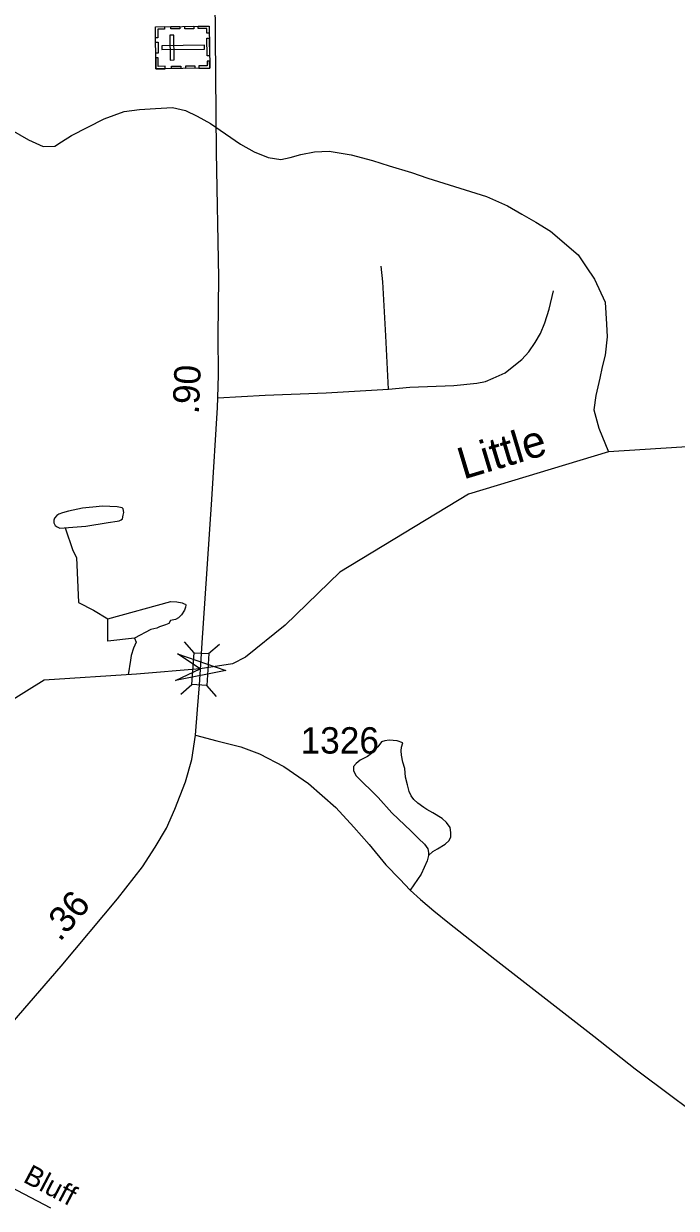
# Model space of a CAD drawing. Extents: x 2206922 to 2357709, y 510027 to 673830.
# Drawn here: x 2283597 to 2286690, y 615860 to 621475 of the extents above; entities that cross this region are included whole.
import ezdxf

# ---------------------------------------------------------------- set-up
doc = ezdxf.new("R2010")
doc.units = 0
for name, color, linetype in [('Exist Cultural Cemetery CELL', 7, 'Continuous'), ('Exist Hydrographic Creek Single Shore', 7, 'Continuous'), ('Exist Hydrographic Creek Single Shore Label', 7, 'Continuous'), ('Exist Hydrographic Misc Water Feature', 7, 'Continuous'), ('Exist Road Non-System Type 51', 7, 'Continuous'), ('Exist Road Non-System Type 51 Label', 7, 'Continuous'), ('Exist Road Primary NC Attributed', 7, 'Continuous'), ('Exist Road Primary NC Mileage Hundredths English Label', 7, 'Continuous'), ('Exist Road Primary NC Structure Standard Bridge CELL', 7, 'Continuous'), ('Exist Road Secondary Structure Standard Bridge Attributed CELL', 7, 'Continuous'), ('Exist Road Secondary Type 51 Attributed', 7, 'Continuous'), ('Exist Road Secondary Type 51 Number Label', 7, 'Continuous')]:
    doc.layers.add(name, color=color, linetype=linetype)

msp = doc.modelspace()

# ---------------------------------------------------------------- linework, layer by layer
at = {"layer": 'Exist Cultural Cemetery CELL'}
for points in [[(2284223.6, 621260.7), (2284220.8, 621459.8), (2284475.5, 621463.4), (2284478.2, 621264.3)], [(2284264.2, 621460.5), (2284264.4, 621449.1), (2284232.2, 621448.7), (2284232.8, 621408.1), (2284221.6, 621408), (2284220.9, 621459.9)], [(2284337.4, 621450.1), (2284294.1, 621449.5), (2284294, 621460.9), (2284337.3, 621461.5)], [(2284403.4, 621451), (2284360, 621450.4), (2284359.9, 621461.8), (2284403.2, 621462.4)], [(2284475.9, 621430.2), (2284464.4, 621430.1), (2284464.1, 621452.1), (2284423.7, 621451.5), (2284423.6, 621462.6), (2284475.5, 621463.4)], [(2284222.6, 621334.8), (2284221.9, 621386.6), (2284233.3, 621386.8), (2284234, 621334.9)], [(2284291.1, 621302.5), (2284309.8, 621302.7), (2284308.1, 621420.5), (2284289.5, 621420.2)], [(2284466, 621321.6), (2284464.8, 621406.4), (2284476.2, 621406.6), (2284477.4, 621321.7)], [(2284251.4, 621370.1), (2284251.7, 621351.5), (2284454.4, 621354.3), (2284454.2, 621373)], [(2284266.9, 621261.3), (2284266.8, 621272.7), (2284234.6, 621272.2), (2284234, 621312.8), (2284222.9, 621312.6), (2284223.6, 621260.7)], [(2284341.1, 621262.3), (2284297.8, 621261.7), (2284297.6, 621273.1), (2284340.9, 621273.7)], [(2284408.3, 621263.3), (2284365, 621262.7), (2284364.8, 621274.1), (2284408.1, 621274.7)], [(2284477.7, 621297.4), (2284466.2, 621297.2), (2284466.6, 621275.2), (2284426.1, 621274.6), (2284426.3, 621263.5), (2284478.2, 621264.2)]]:
    msp.add_lwpolyline(points, close=True, dxfattribs=at)
at = {"layer": 'Exist Hydrographic Creek Single Shore'}
msp.add_lwpolyline([(2288919.8, 618866.9), (2288798.9, 619067.6), (2288647.6, 619241.4), (2288392.7, 619456.6), (2288219.7, 619582.7), (2287920.4, 619666.4), (2287164.3, 619495.8), (2286368.7, 619445.2), (2285704.7, 619245.5), (2285095.7, 618875.7), (2284835.7, 618623.6), (2284647.7, 618472.3), (2284587.1, 618440.3), (2284433.9, 618417.4), (2284130.7, 618392), (2283694.3, 618362.7), (2283513.4, 618251.2)], dxfattribs=at)
at = {"layer": 'Exist Hydrographic Misc Water Feature'}
for points in [[(2283537.3, 620971.6), (2283619.1, 620924.4), (2283689.5, 620893.1), (2283743.6, 620893.9), (2283775.4, 620913.9), (2283822.9, 620944.4), (2283978.2, 621024), (2284072.1, 621059), (2284146.1, 621067.3), (2284221.8, 621072.1), (2284301.5, 621077.1), (2284363.5, 621063.3), (2284419.6, 621036.2), (2284482.2, 621000.8), (2284625.1, 620903.9), (2284689.5, 620866.6), (2284755.7, 620841.2), (2284815.8, 620831.7), (2284859.7, 620840.1), (2284909.7, 620854.5), (2284975.1, 620867.3), (2285045.3, 620870.1), (2285149.2, 620852.9), (2285249.7, 620826), (2285329.5, 620800.6), (2285435.7, 620769.6), (2285512, 620742.6), (2285664.5, 620695.8), (2285790.6, 620655.2), (2285889.3, 620612), (2285957.5, 620572.5), (2286023.8, 620533.3), (2286094.1, 620491.9), (2286225.1, 620379.3), (2286263.3, 620321.5), (2286301.9, 620263.6), (2286353.4, 620154.1), (2286359.8, 620051.1), (2286363.1, 619989.9), (2286353.4, 619903), (2286338.9, 619848.3), (2286327.7, 619795.1), (2286308.4, 619713.1), (2286298.7, 619643.8), (2286322.8, 619556.9), (2286368.7, 619445.2)], [(2283755.3, 619089.7), (2283767.4, 619083.8), (2283891.4, 619093.2), (2283997, 619110.1), (2284038.9, 619116.3), (2284049.1, 619118.5), (2284059.2, 619122.7), (2284065.1, 619128.7), (2284068.8, 619144.7), (2284071, 619158.6), (2284068.6, 619174.7), (2284062.8, 619180.5), (2284038.9, 619184.5), (2283970.6, 619187.9), (2283924.6, 619183.5), (2283906.6, 619181.3), (2283874.6, 619178.8), (2283809, 619164.4), (2283780.7, 619156.1), (2283763.1, 619149.8), (2283753.2, 619143.6), (2283743.2, 619131.7), (2283739.3, 619121.8), (2283739.5, 619109.6), (2283745.6, 619095.7), (2283755.3, 619089.7)], [(2283792.4, 619085.7), (2283828.9, 618977.8), (2283847.5, 618945.3), (2283856.8, 618731.8), (2283926.7, 618695.1), (2283995.8, 618654.3)], [(2283995.8, 618654.3), (2284293.5, 618736.3), (2284321.8, 618734.5), (2284347.5, 618730.6), (2284357.5, 618724.6), (2284363.7, 618722.9), (2284365.5, 618718.9), (2284363.9, 618708.6), (2284358.1, 618694.5), (2284344.2, 618672.7), (2284330.4, 618658.5), (2284316.3, 618650.5), (2284292.7, 618646), (2284284.7, 618632.3), (2284269, 618626), (2284240.7, 618616.6), (2284228.2, 618610.3), (2284199.9, 618604), (2284121.4, 618563.2), (2283995.8, 618547.5), (2283995.8, 618654.3)], [(2284121.4, 618563.2), (2284129.1, 618544.1), (2284117.6, 618515.8), (2284105.5, 618479.9), (2284103.6, 618457.8), (2284092.3, 618389.4)]]:
    msp.add_lwpolyline(points, dxfattribs=at)
at = {"layer": 'Exist Road Non-System Type 51'}
msp.add_line((2283725.1, 615860.4), (2283098.4, 616190.2), dxfattribs=at)
for points in [[(2285326.1, 619742.4), (2285313.6, 619994.8), (2285299.5, 620251.8), (2285291.6, 620325.4)], [(2285326.1, 619742.4), (2285426.3, 619751.8), (2285636.2, 619759.7), (2285744.3, 619771.4), (2285785, 619779.3), (2285822.6, 619794.9), (2285878.9, 619820), (2285919.7, 619852.9), (2285957.3, 619882.7), (2285991.7, 619918.8), (2286021.5, 619964.2), (2286046.5, 620006.5), (2286066.9, 620056.7), (2286087.2, 620120.9), (2286107.6, 620208.7)], [(2284516.2, 619701.8), (2284741.9, 619714.2), (2285030.1, 619725.2), (2285326.1, 619742.4)], [(2285515.6, 617531.9), (2285535.4, 617551.3), (2285558.4, 617563.8), (2285593.9, 617585.7), (2285612.7, 617603.5), (2285621, 617620.2), (2285622.1, 617642.2), (2285617.9, 617665.1), (2285601.2, 617689.2), (2285580.3, 617708), (2285536.5, 617734.1), (2285507.2, 617749.8), (2285493.7, 617759.2), (2285465.5, 617780.1), (2285445.6, 617797.8), (2285433.1, 617815.6), (2285423.7, 617836.5), (2285416.4, 617866.8), (2285407, 617903.3), (2285402.8, 617944.1), (2285394.5, 617975.4), (2285387.2, 618007.8), (2285386.1, 618028.7), (2285388.2, 618046.5), (2285394.5, 618065.8), (2285366.3, 618075.2), (2285329.7, 618078.4), (2285308.9, 618076.3), (2285292.1, 618070.5), (2285275.4, 618047.5), (2285245.2, 618015.1), (2285226.4, 618001.6), (2285191.9, 617984.8), (2285172.1, 617969.2), (2285160.6, 617953.5), (2285160.6, 617933.7), (2285172.6, 617909.6), (2285277.5, 617807.8), (2285341.7, 617734.1), (2285432.6, 617647.9), (2285468.6, 617613.4), (2285496.8, 617586.8), (2285512.5, 617563.3), (2285515.2, 617547.4), (2285515.6, 617531.9)], [(2285515.6, 617531.9), (2285509.3, 617506.9), (2285481.1, 617444.2), (2285427.9, 617368.9)]]:
    msp.add_lwpolyline(points, dxfattribs=at)
at = {"layer": 'Exist Road Primary NC Attributed'}
for points in [[(2284437.9, 618463.5), (2284442.8, 618540.4), (2284456.8, 618750.4), (2284488.2, 619219), (2284514.8, 619655.5), (2284516.2, 619701.8), (2284519.5, 619810.6), (2284517.9, 619997.1), (2284521.1, 620271.4), (2284510.1, 620865.3), (2284503.8, 621598.8), (2284497.6, 622089), (2284492.1, 622431.7), (2284485.8, 622527.3), (2284476.4, 622602.6), (2284454.5, 622688.8), (2284432.5, 622746.7), (2284404.3, 622820.4)], [(2284411.4, 618103.2), (2284420.8, 618223.8), (2284430.2, 618341.4), (2284437.9, 618463.5)], [(2283389.3, 616564.5), (2283774.6, 617008), (2284040.9, 617327.7), (2284159.3, 617478.6), (2284220.4, 617572.7), (2284273.6, 617662), (2284312.8, 617752.1), (2284362.9, 617882.2), (2284394.2, 617987.2), (2284411.4, 618103.2)]]:
    msp.add_lwpolyline(points, dxfattribs=at)
at = {"layer": 'Exist Road Primary NC Structure Standard Bridge CELL'}
for p, q in [((2284404.3, 618493.6), (2284358.8, 618545.5)), ((2284473.2, 618489.1), (2284525, 618534.6)), ((2284342.2, 618297.4), (2284394.1, 618342.9)), ((2284510, 618286.4), (2284464.5, 618338.2))]:
    msp.add_line(p, q, dxfattribs=at)
msp.add_lwpolyline([(2284394.1, 618342.9), (2284404, 618493.6), (2284474.4, 618489), (2284464.5, 618338.2)], close=True, dxfattribs=at)
at = {"layer": 'Exist Road Secondary Structure Standard Bridge Attributed CELL'}
msp.add_lwpolyline([(2284324.9, 618488.2), (2284555.5, 618408.9), (2284316.1, 618362.3), (2284433.9, 618417.4)], close=True, dxfattribs=at)
at = {"layer": 'Exist Road Secondary Type 51 Attributed'}
msp.add_lwpolyline([(2284411.4, 618103.2), (2284511.7, 618076.5), (2284626, 618046.7), (2284713.7, 618013.8), (2284829.6, 617954.3), (2284947.1, 617874.4), (2285075.5, 617760), (2285161.6, 617666.7), (2285233.7, 617585.2), (2285313.6, 617488), (2285379.3, 617420.7), (2285427.9, 617368.9), (2285478, 617323.5), (2285540.6, 617270.2), (2285615.5, 617209.6), (2285830.6, 617041.4), (2286299.4, 616676.8), (2286495.7, 616522.1), (2286671.1, 616390.5), (2286739, 616340.3)], dxfattribs=at)

# ---------------------------------------------------------------- texts
at = {"layer": 'Exist Hydrographic Creek Single Shore Label'}
msp.add_text('Little', height=150, rotation=16.7374, dxfattribs=at).set_placement((2285680.8, 619313.7))
at = {"layer": 'Exist Road Non-System Type 51 Label'}
msp.add_text('Bluff', height=95, rotation=332.2446, dxfattribs=at).set_placement((2283589.2, 615987.5))
at = {"layer": 'Exist Road Primary NC Mileage Hundredths English Label'}
for s, rotation, p in [('.90', 87.3481, (2284426.1, 619622.6)), ('.36', 49.5444, (2283768.2, 617120.3))]:
    msp.add_text(s, height=125, rotation=rotation, dxfattribs=at).set_placement(p)
at = {"layer": 'Exist Road Secondary Type 51 Number Label'}
msp.add_text('1326', height=125, dxfattribs=at).set_placement((2284908.9, 618015.5))

doc.saveas('drawing.dxf')
